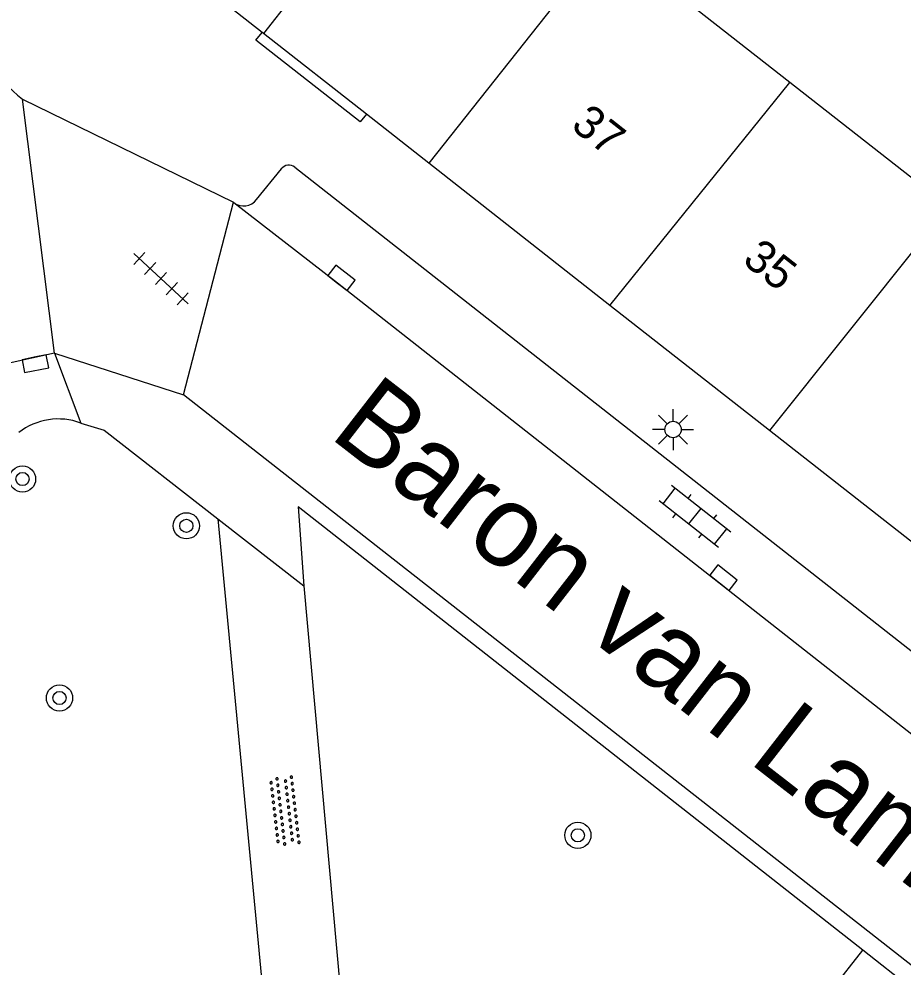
# Model space of a CAD drawing. Extents: x 131000 to 133013, y 393000 to 396501.
# Drawn here: x 131674.5 to 131701.43, y 395939.37 to 395968.27 of the extents above; entities that cross this region are included whole.
import ezdxf

# ---------------------------------------------------------------- set-up
doc = ezdxf.new("R2010")
doc.units = 0
for name, color, linetype in [('gg-anno-huisnummerreeks BGT', 7, 'Continuous'), ('gg-anno-openbare ruimte label', 7, 'Continuous'), ('gg-bbg-hoofdgebouw', 7, 'Continuous'), ('gg-bbg-tussenscheiding', 7, 'Continuous'), ('gg-knt-onverhard', 7, 'Continuous'), ('gg-knt-verharding', 7, 'Continuous'), ('gg-knt-verharding nz', 7, 'Continuous'), ('gt-grn-groengrens', 7, 'Continuous'), ('gt-grn-weggrens', 7, 'Continuous'), ('gt-symb-boom', 7, 'Continuous'), ('gt-symb-klinker verharding', 7, 'Continuous'), ('gt-symb-kolk', 7, 'Continuous'), ('gt-symb-lichtmast', 7, 'Continuous'), ('gt-symb-overige verharding', 7, 'Continuous'), ('gt-symb-tegel verharding', 7, 'Continuous')]:
    doc.layers.add(name, color=color, linetype=linetype)

# ---------------------------------------------------------------- blocks, each defined once
blk = doc.blocks.new('gt0-KOLK')
at = {"layer": 'gt-symb-kolk'}
blk.add_lwpolyline([(0, 0), (0.375, 0), (0.375, 0.4), (-0.375, 0.4), (-0.375, 0), (0, 0)], dxfattribs=at)
blk = doc.blocks.new('gt0-LMAST')
at = {"layer": 'gt-symb-lichtmast'}
for p, q in [((-0.005, 0.246), (-0.005, 0.621)), ((-0.182, 0.173), (-0.447, 0.438)), ((0.172, 0.173), (0.437, 0.438)), ((-0.255, -0.004), (-0.63, -0.004)), ((-0.182, -0.181), (-0.447, -0.446)), ((-0.005, -0.254), (-0.005, -0.629)), ((0.437, -0.446), (0.172, -0.181)), ((0.245, -0.004), (0.62, -0.004))]:
    blk.add_line(p, q, dxfattribs=at)
blk.add_circle((-0.005, -0.004), 0.25, dxfattribs=at)
blk = doc.blocks.new('gt0-BOOM')
at = {"layer": 'gt-symb-boom'}
for radius in [0.4, 0.2]:
    blk.add_circle((0, 0), radius, dxfattribs=at)
blk = doc.blocks.new('gt0-TEG1')
at = {"layer": 'gt-symb-tegel verharding'}
for p, q in [((-1.125, 0), (1.125, 0)), ((-0.9, -0.25), (-0.9, 0.25)), ((-0.45, -0.25), (-0.45, 0.25)), ((0, -0.25), (0, 0.25)), ((0.45, -0.25), (0.45, 0.25)), ((0.9, -0.25), (0.9, 0.25))]:
    blk.add_line(p, q, dxfattribs=at)
blk = doc.blocks.new('gt0-KL1')
at = {"layer": 'gt-symb-klinker verharding'}
for p, q in [((-1.15, 0.3), (1.15, 0.3)), ((-1, -0.3), (-1, 0.3)), ((-0.5, 0.3), (-0.5, 0.45)), ((0, -0.3), (0, 0.3)), ((0.5, 0.3), (0.5, 0.45)), ((1, -0.3), (1, 0.3)), ((-1.15, -0.3), (1.15, -0.3)), ((-0.5, -0.45), (-0.5, -0.3)), ((0.5, -0.45), (0.5, -0.3))]:
    blk.add_line(p, q, dxfattribs=at)
blk = doc.blocks.new('gt0-OVH')
at = {"layer": 'gt-symb-overige verharding'}
for points in [[(-0.972, 0.298), (-0.967, 0.308), (-0.965, 0.319), (-0.966, 0.33), (-0.971, 0.34), (-0.978, 0.348), (-0.988, 0.353), (-0.999, 0.355), (-1.01, 0.354), (-1.02, 0.349), (-1.028, 0.342), (-1.033, 0.332), (-1.035, 0.321), (-1.034, 0.31), (-1.029, 0.3), (-1.022, 0.292), (-1.012, 0.287), (-1.001, 0.285), (-0.99, 0.286), (-0.98, 0.291)], [(-0.772, 0.298), (-0.767, 0.308), (-0.765, 0.319), (-0.766, 0.33), (-0.771, 0.34), (-0.778, 0.348), (-0.788, 0.353), (-0.799, 0.355), (-0.81, 0.354), (-0.82, 0.349), (-0.828, 0.342), (-0.833, 0.332), (-0.835, 0.321), (-0.834, 0.31), (-0.829, 0.3), (-0.822, 0.292), (-0.812, 0.287), (-0.801, 0.285), (-0.79, 0.286), (-0.78, 0.291)], [(-0.572, 0.298), (-0.567, 0.308), (-0.565, 0.319), (-0.566, 0.33), (-0.571, 0.34), (-0.578, 0.348), (-0.588, 0.353), (-0.599, 0.355), (-0.61, 0.354), (-0.62, 0.349), (-0.628, 0.342), (-0.633, 0.332), (-0.635, 0.321), (-0.634, 0.31), (-0.629, 0.3), (-0.622, 0.292), (-0.612, 0.287), (-0.601, 0.285), (-0.59, 0.286), (-0.58, 0.291)], [(-0.372, 0.298), (-0.367, 0.308), (-0.365, 0.319), (-0.366, 0.33), (-0.371, 0.34), (-0.378, 0.348), (-0.388, 0.353), (-0.399, 0.355), (-0.41, 0.354), (-0.42, 0.349), (-0.428, 0.342), (-0.433, 0.332), (-0.435, 0.321), (-0.434, 0.31), (-0.429, 0.3), (-0.422, 0.292), (-0.412, 0.287), (-0.401, 0.285), (-0.39, 0.286), (-0.38, 0.291)], [(-0.172, 0.298), (-0.167, 0.308), (-0.165, 0.319), (-0.166, 0.33), (-0.171, 0.34), (-0.178, 0.348), (-0.188, 0.353), (-0.199, 0.355), (-0.21, 0.354), (-0.22, 0.349), (-0.228, 0.342), (-0.233, 0.332), (-0.235, 0.321), (-0.234, 0.31), (-0.229, 0.3), (-0.222, 0.292), (-0.212, 0.287), (-0.201, 0.285), (-0.19, 0.286), (-0.18, 0.291)], [(0.028, 0.298), (0.033, 0.308), (0.035, 0.319), (0.034, 0.33), (0.029, 0.34), (0.022, 0.348), (0.012, 0.353), (0.001, 0.355), (-0.01, 0.354), (-0.02, 0.349), (-0.028, 0.342), (-0.033, 0.332), (-0.035, 0.321), (-0.034, 0.31), (-0.029, 0.3), (-0.022, 0.292), (-0.012, 0.287), (-0.001, 0.285), (0.01, 0.286), (0.02, 0.291)], [(0.228, 0.298), (0.233, 0.308), (0.235, 0.319), (0.234, 0.33), (0.229, 0.34), (0.222, 0.348), (0.212, 0.353), (0.201, 0.355), (0.19, 0.354), (0.18, 0.349), (0.172, 0.342), (0.167, 0.332), (0.165, 0.321), (0.166, 0.31), (0.171, 0.3), (0.178, 0.292), (0.188, 0.287), (0.199, 0.285), (0.21, 0.286), (0.22, 0.291)], [(0.428, 0.298), (0.433, 0.308), (0.435, 0.319), (0.434, 0.33), (0.429, 0.34), (0.422, 0.348), (0.412, 0.353), (0.401, 0.355), (0.39, 0.354), (0.38, 0.349), (0.372, 0.342), (0.367, 0.332), (0.365, 0.321), (0.366, 0.31), (0.371, 0.3), (0.378, 0.292), (0.388, 0.287), (0.399, 0.285), (0.41, 0.286), (0.42, 0.291)], [(0.628, 0.298), (0.633, 0.308), (0.635, 0.319), (0.634, 0.33), (0.629, 0.34), (0.622, 0.348), (0.612, 0.353), (0.601, 0.355), (0.59, 0.354), (0.58, 0.349), (0.572, 0.342), (0.567, 0.332), (0.565, 0.321), (0.566, 0.31), (0.571, 0.3), (0.578, 0.292), (0.588, 0.287), (0.599, 0.285), (0.61, 0.286), (0.62, 0.291)], [(0.828, 0.298), (0.833, 0.308), (0.835, 0.319), (0.834, 0.33), (0.829, 0.34), (0.822, 0.348), (0.812, 0.353), (0.801, 0.355), (0.79, 0.354), (0.78, 0.349), (0.772, 0.342), (0.767, 0.332), (0.765, 0.321), (0.766, 0.31), (0.771, 0.3), (0.778, 0.292), (0.788, 0.287), (0.799, 0.285), (0.81, 0.286), (0.82, 0.291)], [(1.028, 0.298), (1.033, 0.308), (1.035, 0.319), (1.034, 0.33), (1.029, 0.34), (1.022, 0.348), (1.012, 0.353), (1.001, 0.355), (0.99, 0.354), (0.98, 0.349), (0.972, 0.342), (0.967, 0.332), (0.965, 0.321), (0.966, 0.31), (0.971, 0.3), (0.978, 0.292), (0.988, 0.287), (0.999, 0.285), (1.01, 0.286), (1.02, 0.291)], [(-0.872, 0.106), (-0.867, 0.116), (-0.865, 0.126), (-0.866, 0.137), (-0.871, 0.147), (-0.878, 0.156), (-0.888, 0.161), (-0.899, 0.163), (-0.91, 0.162), (-0.92, 0.157), (-0.928, 0.15), (-0.933, 0.14), (-0.935, 0.129), (-0.934, 0.118), (-0.929, 0.108), (-0.922, 0.1), (-0.912, 0.095), (-0.901, 0.092), (-0.89, 0.094), (-0.88, 0.098)], [(-0.672, 0.106), (-0.667, 0.116), (-0.665, 0.126), (-0.666, 0.137), (-0.671, 0.147), (-0.678, 0.156), (-0.688, 0.161), (-0.699, 0.163), (-0.71, 0.162), (-0.72, 0.157), (-0.728, 0.15), (-0.733, 0.14), (-0.735, 0.129), (-0.734, 0.118), (-0.729, 0.108), (-0.722, 0.1), (-0.712, 0.095), (-0.701, 0.092), (-0.69, 0.094), (-0.68, 0.098)], [(-0.472, 0.106), (-0.467, 0.116), (-0.465, 0.126), (-0.466, 0.137), (-0.471, 0.147), (-0.478, 0.156), (-0.488, 0.161), (-0.499, 0.163), (-0.51, 0.162), (-0.52, 0.157), (-0.528, 0.15), (-0.533, 0.14), (-0.535, 0.129), (-0.534, 0.118), (-0.529, 0.108), (-0.522, 0.1), (-0.512, 0.095), (-0.501, 0.092), (-0.49, 0.094), (-0.48, 0.098)], [(-0.272, 0.106), (-0.267, 0.116), (-0.265, 0.126), (-0.266, 0.137), (-0.271, 0.147), (-0.278, 0.156), (-0.288, 0.161), (-0.299, 0.163), (-0.31, 0.162), (-0.32, 0.157), (-0.328, 0.15), (-0.333, 0.14), (-0.335, 0.129), (-0.334, 0.118), (-0.329, 0.108), (-0.322, 0.1), (-0.312, 0.095), (-0.301, 0.092), (-0.29, 0.094), (-0.28, 0.098)], [(-0.072, 0.106), (-0.067, 0.116), (-0.065, 0.126), (-0.066, 0.137), (-0.071, 0.147), (-0.078, 0.156), (-0.088, 0.161), (-0.099, 0.163), (-0.11, 0.162), (-0.12, 0.157), (-0.128, 0.15), (-0.133, 0.14), (-0.135, 0.129), (-0.134, 0.118), (-0.129, 0.108), (-0.122, 0.1), (-0.112, 0.095), (-0.101, 0.092), (-0.09, 0.094), (-0.08, 0.098)], [(0.128, 0.106), (0.133, 0.116), (0.135, 0.126), (0.134, 0.137), (0.129, 0.147), (0.122, 0.156), (0.112, 0.161), (0.101, 0.163), (0.09, 0.162), (0.08, 0.157), (0.072, 0.15), (0.067, 0.14), (0.065, 0.129), (0.066, 0.118), (0.071, 0.108), (0.078, 0.1), (0.088, 0.095), (0.099, 0.092), (0.11, 0.094), (0.12, 0.098)], [(0.328, 0.106), (0.333, 0.116), (0.335, 0.126), (0.334, 0.137), (0.329, 0.147), (0.322, 0.156), (0.312, 0.161), (0.301, 0.163), (0.29, 0.162), (0.28, 0.157), (0.272, 0.15), (0.267, 0.14), (0.265, 0.129), (0.266, 0.118), (0.271, 0.108), (0.278, 0.1), (0.288, 0.095), (0.299, 0.092), (0.31, 0.094), (0.32, 0.098)], [(0.528, 0.106), (0.533, 0.116), (0.535, 0.126), (0.534, 0.137), (0.529, 0.147), (0.522, 0.156), (0.512, 0.161), (0.501, 0.163), (0.49, 0.162), (0.48, 0.157), (0.472, 0.15), (0.467, 0.14), (0.465, 0.129), (0.466, 0.118), (0.471, 0.108), (0.478, 0.1), (0.488, 0.095), (0.499, 0.092), (0.51, 0.094), (0.52, 0.098)], [(0.728, 0.106), (0.733, 0.116), (0.735, 0.126), (0.734, 0.137), (0.729, 0.147), (0.722, 0.156), (0.712, 0.161), (0.701, 0.163), (0.69, 0.162), (0.68, 0.157), (0.672, 0.15), (0.667, 0.14), (0.665, 0.129), (0.666, 0.118), (0.671, 0.108), (0.678, 0.1), (0.688, 0.095), (0.699, 0.092), (0.71, 0.094), (0.72, 0.098)], [(0.928, 0.106), (0.933, 0.116), (0.935, 0.126), (0.934, 0.137), (0.929, 0.147), (0.922, 0.156), (0.912, 0.161), (0.901, 0.163), (0.89, 0.162), (0.88, 0.157), (0.872, 0.15), (0.867, 0.14), (0.865, 0.129), (0.866, 0.118), (0.871, 0.108), (0.878, 0.1), (0.888, 0.095), (0.899, 0.092), (0.91, 0.094), (0.92, 0.098)], [(-0.972, -0.142), (-0.967, -0.132), (-0.965, -0.121), (-0.966, -0.11), (-0.971, -0.1), (-0.978, -0.092), (-0.988, -0.087), (-0.999, -0.085), (-1.01, -0.086), (-1.02, -0.091), (-1.028, -0.098), (-1.033, -0.108), (-1.035, -0.119), (-1.034, -0.13), (-1.029, -0.14), (-1.022, -0.148), (-1.012, -0.153), (-1.001, -0.155), (-0.99, -0.154), (-0.98, -0.149)], [(-0.872, -0.334), (-0.867, -0.324), (-0.865, -0.314), (-0.866, -0.303), (-0.871, -0.293), (-0.878, -0.284), (-0.888, -0.279), (-0.899, -0.277), (-0.91, -0.278), (-0.92, -0.283), (-0.928, -0.29), (-0.933, -0.3), (-0.935, -0.311), (-0.934, -0.322), (-0.929, -0.332), (-0.922, -0.34), (-0.912, -0.345), (-0.901, -0.348), (-0.89, -0.346), (-0.88, -0.342)], [(-0.772, -0.142), (-0.767, -0.132), (-0.765, -0.121), (-0.766, -0.11), (-0.771, -0.1), (-0.778, -0.092), (-0.788, -0.087), (-0.799, -0.085), (-0.81, -0.086), (-0.82, -0.091), (-0.828, -0.098), (-0.833, -0.108), (-0.835, -0.119), (-0.834, -0.13), (-0.829, -0.14), (-0.822, -0.148), (-0.812, -0.153), (-0.801, -0.155), (-0.79, -0.154), (-0.78, -0.149)], [(-0.672, -0.334), (-0.667, -0.324), (-0.665, -0.314), (-0.666, -0.303), (-0.671, -0.293), (-0.678, -0.284), (-0.688, -0.279), (-0.699, -0.277), (-0.71, -0.278), (-0.72, -0.283), (-0.728, -0.29), (-0.733, -0.3), (-0.735, -0.311), (-0.734, -0.322), (-0.729, -0.332), (-0.722, -0.34), (-0.712, -0.345), (-0.701, -0.348), (-0.69, -0.346), (-0.68, -0.342)], [(-0.572, -0.142), (-0.567, -0.132), (-0.565, -0.121), (-0.566, -0.11), (-0.571, -0.1), (-0.578, -0.092), (-0.588, -0.087), (-0.599, -0.085), (-0.61, -0.086), (-0.62, -0.091), (-0.628, -0.098), (-0.633, -0.108), (-0.635, -0.119), (-0.634, -0.13), (-0.629, -0.14), (-0.622, -0.148), (-0.612, -0.153), (-0.601, -0.155), (-0.59, -0.154), (-0.58, -0.149)], [(-0.472, -0.334), (-0.467, -0.324), (-0.465, -0.314), (-0.466, -0.303), (-0.471, -0.293), (-0.478, -0.284), (-0.488, -0.279), (-0.499, -0.277), (-0.51, -0.278), (-0.52, -0.283), (-0.528, -0.29), (-0.533, -0.3), (-0.535, -0.311), (-0.534, -0.322), (-0.529, -0.332), (-0.522, -0.34), (-0.512, -0.345), (-0.501, -0.348), (-0.49, -0.346), (-0.48, -0.342)], [(-0.372, -0.142), (-0.367, -0.132), (-0.365, -0.121), (-0.366, -0.11), (-0.371, -0.1), (-0.378, -0.092), (-0.388, -0.087), (-0.399, -0.085), (-0.41, -0.086), (-0.42, -0.091), (-0.428, -0.098), (-0.433, -0.108), (-0.435, -0.119), (-0.434, -0.13), (-0.429, -0.14), (-0.422, -0.148), (-0.412, -0.153), (-0.401, -0.155), (-0.39, -0.154), (-0.38, -0.149)], [(-0.272, -0.334), (-0.267, -0.324), (-0.265, -0.314), (-0.266, -0.303), (-0.271, -0.293), (-0.278, -0.284), (-0.288, -0.279), (-0.299, -0.277), (-0.31, -0.278), (-0.32, -0.283), (-0.328, -0.29), (-0.333, -0.3), (-0.335, -0.311), (-0.334, -0.322), (-0.329, -0.332), (-0.322, -0.34), (-0.312, -0.345), (-0.301, -0.348), (-0.29, -0.346), (-0.28, -0.342)], [(-0.172, -0.142), (-0.167, -0.132), (-0.165, -0.121), (-0.166, -0.11), (-0.171, -0.1), (-0.178, -0.092), (-0.188, -0.087), (-0.199, -0.085), (-0.21, -0.086), (-0.22, -0.091), (-0.228, -0.098), (-0.233, -0.108), (-0.235, -0.119), (-0.234, -0.13), (-0.229, -0.14), (-0.222, -0.148), (-0.212, -0.153), (-0.201, -0.155), (-0.19, -0.154), (-0.18, -0.149)], [(-0.072, -0.334), (-0.067, -0.324), (-0.065, -0.314), (-0.066, -0.303), (-0.071, -0.293), (-0.078, -0.284), (-0.088, -0.279), (-0.099, -0.277), (-0.11, -0.278), (-0.12, -0.283), (-0.128, -0.29), (-0.133, -0.3), (-0.135, -0.311), (-0.134, -0.322), (-0.129, -0.332), (-0.122, -0.34), (-0.112, -0.345), (-0.101, -0.348), (-0.09, -0.346), (-0.08, -0.342)], [(0.028, -0.142), (0.033, -0.132), (0.035, -0.121), (0.034, -0.11), (0.029, -0.1), (0.022, -0.092), (0.012, -0.087), (0.001, -0.085), (-0.01, -0.086), (-0.02, -0.091), (-0.028, -0.098), (-0.033, -0.108), (-0.035, -0.119), (-0.034, -0.13), (-0.029, -0.14), (-0.022, -0.148), (-0.012, -0.153), (-0.001, -0.155), (0.01, -0.154), (0.02, -0.149)], [(0.128, -0.334), (0.133, -0.324), (0.135, -0.314), (0.134, -0.303), (0.129, -0.293), (0.122, -0.284), (0.112, -0.279), (0.101, -0.277), (0.09, -0.278), (0.08, -0.283), (0.072, -0.29), (0.067, -0.3), (0.065, -0.311), (0.066, -0.322), (0.071, -0.332), (0.078, -0.34), (0.088, -0.345), (0.099, -0.348), (0.11, -0.346), (0.12, -0.342)], [(0.228, -0.142), (0.233, -0.132), (0.235, -0.121), (0.234, -0.11), (0.229, -0.1), (0.222, -0.092), (0.212, -0.087), (0.201, -0.085), (0.19, -0.086), (0.18, -0.091), (0.172, -0.098), (0.167, -0.108), (0.165, -0.119), (0.166, -0.13), (0.171, -0.14), (0.178, -0.148), (0.188, -0.153), (0.199, -0.155), (0.21, -0.154), (0.22, -0.149)], [(0.328, -0.334), (0.333, -0.324), (0.335, -0.314), (0.334, -0.303), (0.329, -0.293), (0.322, -0.284), (0.312, -0.279), (0.301, -0.277), (0.29, -0.278), (0.28, -0.283), (0.272, -0.29), (0.267, -0.3), (0.265, -0.311), (0.266, -0.322), (0.271, -0.332), (0.278, -0.34), (0.288, -0.345), (0.299, -0.348), (0.31, -0.346), (0.32, -0.342)], [(0.428, -0.142), (0.433, -0.132), (0.435, -0.121), (0.434, -0.11), (0.429, -0.1), (0.422, -0.092), (0.412, -0.087), (0.401, -0.085), (0.39, -0.086), (0.38, -0.091), (0.372, -0.098), (0.367, -0.108), (0.365, -0.119), (0.366, -0.13), (0.371, -0.14), (0.378, -0.148), (0.388, -0.153), (0.399, -0.155), (0.41, -0.154), (0.42, -0.149)], [(0.528, -0.334), (0.533, -0.324), (0.535, -0.314), (0.534, -0.303), (0.529, -0.293), (0.522, -0.284), (0.512, -0.279), (0.501, -0.277), (0.49, -0.278), (0.48, -0.283), (0.472, -0.29), (0.467, -0.3), (0.465, -0.311), (0.466, -0.322), (0.471, -0.332), (0.478, -0.34), (0.488, -0.345), (0.499, -0.348), (0.51, -0.346), (0.52, -0.342)], [(0.628, -0.142), (0.633, -0.132), (0.635, -0.121), (0.634, -0.11), (0.629, -0.1), (0.622, -0.092), (0.612, -0.087), (0.601, -0.085), (0.59, -0.086), (0.58, -0.091), (0.572, -0.098), (0.567, -0.108), (0.565, -0.119), (0.566, -0.13), (0.571, -0.14), (0.578, -0.148), (0.588, -0.153), (0.599, -0.155), (0.61, -0.154), (0.62, -0.149)], [(0.728, -0.334), (0.733, -0.324), (0.735, -0.314), (0.734, -0.303), (0.729, -0.293), (0.722, -0.284), (0.712, -0.279), (0.701, -0.277), (0.69, -0.278), (0.68, -0.283), (0.672, -0.29), (0.667, -0.3), (0.665, -0.311), (0.666, -0.322), (0.671, -0.332), (0.678, -0.34), (0.688, -0.345), (0.699, -0.348), (0.71, -0.346), (0.72, -0.342)], [(0.828, -0.142), (0.833, -0.132), (0.835, -0.121), (0.834, -0.11), (0.829, -0.1), (0.822, -0.092), (0.812, -0.087), (0.801, -0.085), (0.79, -0.086), (0.78, -0.091), (0.772, -0.098), (0.767, -0.108), (0.765, -0.119), (0.766, -0.13), (0.771, -0.14), (0.778, -0.148), (0.788, -0.153), (0.799, -0.155), (0.81, -0.154), (0.82, -0.149)], [(0.928, -0.334), (0.933, -0.324), (0.935, -0.314), (0.934, -0.303), (0.929, -0.293), (0.922, -0.284), (0.912, -0.279), (0.901, -0.277), (0.89, -0.278), (0.88, -0.283), (0.872, -0.29), (0.867, -0.3), (0.865, -0.311), (0.866, -0.322), (0.871, -0.332), (0.878, -0.34), (0.888, -0.345), (0.899, -0.348), (0.91, -0.346), (0.92, -0.342)], [(1.028, -0.142), (1.033, -0.132), (1.035, -0.121), (1.034, -0.11), (1.029, -0.1), (1.022, -0.092), (1.012, -0.087), (1.001, -0.085), (0.99, -0.086), (0.98, -0.091), (0.972, -0.098), (0.967, -0.108), (0.965, -0.119), (0.966, -0.13), (0.971, -0.14), (0.978, -0.148), (0.988, -0.153), (0.999, -0.155), (1.01, -0.154), (1.02, -0.149)]]:
    blk.add_lwpolyline(points, close=True, dxfattribs=at)

msp = doc.modelspace()

# ---------------------------------------------------------------- linework, layer by layer
at = {"layer": 'gg-bbg-hoofdgebouw'}
for p, q in [((131697.989, 395966.329), (131692.402, 395970.715)), ((131681.906, 395967.862), (131679.885, 395969.449)), ((131681.951, 395967.827), (131681.906, 395967.862)), ((131685.083, 395965.368), (131681.951, 395967.827)), ((131702.807, 395962.548), (131697.989, 395966.329)), ((131686.982, 395963.878), (131685.083, 395965.368)), ((131692.506, 395959.54), (131686.982, 395963.878)), ((131697.371, 395955.721), (131692.506, 395959.54)), ((131703.199, 395951.145), (131697.371, 395955.721))]:
    msp.add_line(p, q, dxfattribs=at)
at = {"layer": 'gg-bbg-tussenscheiding'}
for p, q in [((131687.337, 395974.69), (131681.951, 395967.827)), ((131692.402, 395970.715), (131686.982, 395963.878)), ((131692.506, 395959.54), (131697.989, 395966.329)), ((131702.807, 395962.548), (131697.371, 395955.721))]:
    msp.add_line(p, q, dxfattribs=at)
at = {"layer": 'gg-knt-onverhard'}
for p, q in [((131680.558, 395953.034), (131682.78, 395929.62)), ((131683.176, 395950.994), (131685.07, 395929.947))]:
    msp.add_line(p, q, dxfattribs=at)
at = {"layer": 'gg-knt-verharding'}
for p, q in [((131675.583, 395958.08), (131674.601, 395965.823)), ((131682.906, 395963.75), (131709.689, 395942.715)), ((131681.739, 395962.767), (131682.492, 395963.701)), ((131679.507, 395956.816), (131681.03, 395962.681)), ((131681.03, 395962.681), (131681.046, 395962.669)), ((131733.587, 395914.406), (131679.507, 395956.816)), ((131680.558, 395953.034), (131683.176, 395950.994)), ((131726.151, 395919.511), (131700.207, 395939.887))]:
    msp.add_line(p, q, dxfattribs=at)
for points in [[(131685.083, 395965.368), (131684.898, 395965.132), (131681.718, 395967.622), (131681.906, 395967.862)], [(131675.583, 395958.08), (131674.104, 395957.755), (131673.512, 395957.509)], [(131676.381, 395955.953), (131677.098, 395955.731), (131680.558, 395953.034)], [(131700.207, 395939.887), (131683.008, 395953.395), (131683.176, 395950.994)]]:
    msp.add_lwpolyline(points, dxfattribs=at)
for centre, radius, start, end in [((131678.27, 395970.294), 5.784, 200.9427, 230.6316), ((131682.724, 395963.515), 0.298, 52.2821, 141.2179), ((131681.343, 395963.069), 0.498, 233.4239, 322.6742), ((131675.698, 395954.122), 1.954, 69.5358, 128.1478)]:
    msp.add_arc(centre, radius, start, end, dxfattribs=at)
at = {"layer": 'gg-knt-verharding nz'}
msp.add_lwpolyline([(131709.054, 395940.676), (131684.203, 395960.22), (131681.046, 395962.669)], dxfattribs=at)
at = {"layer": 'gt-grn-groengrens'}
msp.add_line((131699.082, 395938.454), (131700.207, 395939.887), dxfattribs=at)
at = {"layer": 'gt-grn-weggrens'}
for p, q in [((131674.601, 395965.823), (131681.03, 395962.681)), ((131675.583, 395958.08), (131679.507, 395956.816)), ((131675.583, 395958.08), (131676.381, 395955.953))]:
    msp.add_line(p, q, dxfattribs=at)

# ---------------------------------------------------------------- block references
at = {"layer": 'gt-symb-boom'}
for p in [(131674.606, 395954.245), (131679.598, 395952.819), (131675.733, 395947.57), (131691.527, 395943.384)]:
    msp.add_blockref('gt0-BOOM', p, dxfattribs=at)
at = {"layer": 'gt-symb-klinker verharding', "rotation": -38.17653760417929}
msp.add_blockref('gt0-KL1', (131695.094, 395953.111), dxfattribs=at)
at = {"layer": 'gt-symb-kolk'}
for p, rotation in [((131684.203, 395960.22), -37.80279245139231), ((131674.96, 395957.955), -168.63386215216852), ((131695.838, 395951.081), -38.148162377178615)]:
    msp.add_blockref('gt0-KOLK', p, dxfattribs=dict(at, rotation=rotation))
at = {"layer": 'gt-symb-lichtmast'}
msp.add_blockref('gt0-LMAST', (131694.434, 395955.758), dxfattribs=at)
at = {"layer": 'gt-symb-overige verharding', "rotation": -83.39396584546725}
msp.add_blockref('gt0-OVH', (131682.596, 395944.127), dxfattribs=at)
at = {"layer": 'gt-symb-tegel verharding', "rotation": -42.85190842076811}
msp.add_blockref('gt0-TEG1', (131678.824, 395960.354), dxfattribs=at)

# ---------------------------------------------------------------- texts
at = {"layer": 'gg-anno-huisnummerreeks BGT'}
for s, rotation, p in [('37', 321.8, (131691.278, 395964.955)), ('35', 321.9, (131696.504, 395960.851))]:
    msp.add_text(s, height=1, rotation=rotation, dxfattribs=at).set_placement(p)
at = {"layer": 'gg-anno-openbare ruimte label'}
msp.add_text('Baron van Lamsweerdelaan', height=2.5, rotation=322.2, dxfattribs=at).set_placement((131683.912, 395955.547))

doc.saveas('drawing.dxf')
